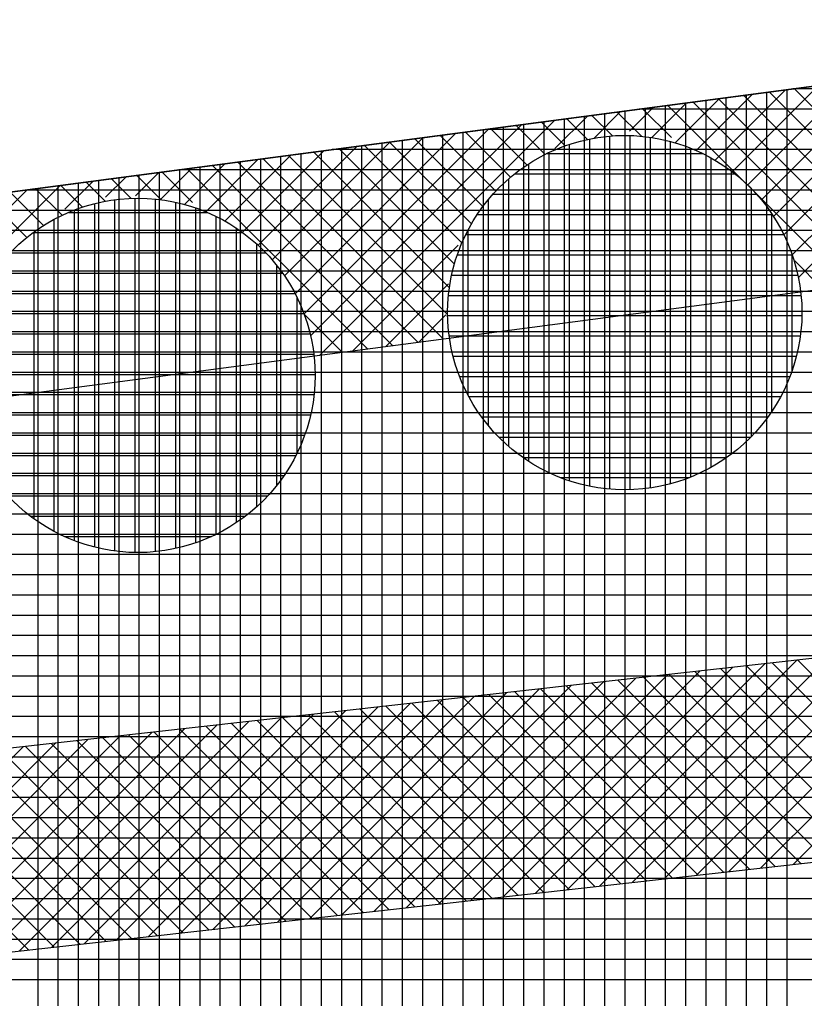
# Model space of a CAD drawing. Extents: x -565346 to -564154, y -1097386 to -1095620.
# Drawn here: x -565125.7 to -565117.95, y -1095853.72 to -1095844.06 of the extents above; entities that cross this region are included whole.
import ezdxf

# ---------------------------------------------------------------- set-up
doc = ezdxf.new("R2010")
doc.units = 0
for name, color, linetype in [('Vrstva 13', 7, 'Continuous'), ('Vrstva 41', 7, 'Continuous'), ('Vrstva 42', 7, 'Continuous'), ('Vrstva 43', 7, 'Continuous'), ('Vrstva 44', 7, 'Continuous')]:
    doc.layers.add(name, color=color, linetype=linetype)

msp = doc.modelspace()

# ---------------------------------------------------------------- linework, layer by layer
at = {"layer": 'Vrstva 13'}
msp.add_line((-565130.42, -1095846.37), (-565052.77, -1095836.13), dxfattribs=at)
at = {"layer": 'Vrstva 41'}
for p, q in [((-565116.5026, -1095844.5347), (-565118.1483, -1095846.1804)), ((-565116.1768, -1095844.4917), (-565118.0653, -1095846.3803)), ((-565115.8509, -1095844.4487), (-565118.0048, -1095846.6026)), ((-565117.1542, -1095844.6206), (-565118.37, -1095845.8364)), ((-565116.8284, -1095844.5776), (-565118.2505, -1095845.9997)), ((-565117.8058, -1095844.7065), (-565118.6582, -1095845.5589)), ((-565117.48, -1095844.6636), (-565118.506, -1095845.6896)), ((-565118.4574, -1095844.7924), (-565119.0138, -1095845.3488)), ((-565118.1316, -1095844.7495), (-565118.8271, -1095845.4449)), ((-565116.7653, -1095846.5833), (-565118.5447, -1095844.804)), ((-565116.5154, -1095846.5504), (-565118.2948, -1095844.771)), ((-565116.2655, -1095846.5174), (-565118.0449, -1095844.738)), ((-565119.4348, -1095844.9213), (-565119.6717, -1095845.1583)), ((-565119.109, -1095844.8784), (-565119.4514, -1095845.2207)), ((-565117.5151, -1095846.6821), (-565119.2943, -1095844.9028)), ((-565118.7832, -1095844.8354), (-565119.2206, -1095845.2728)), ((-565117.2651, -1095846.6492), (-565119.0445, -1095844.8699)), ((-565117.0152, -1095846.6162), (-565118.7946, -1095844.8369)), ((-565120.0865, -1095845.0073), (-565120.4096, -1095845.3304)), ((-565119.8415, -1095845.2042), (-565120.044, -1095845.0017)), ((-565119.7606, -1095844.9643), (-565120.0232, -1095845.2268)), ((-565119.5551, -1095845.2078), (-565119.7941, -1095844.9687)), ((-565119.26, -1095845.22), (-565119.5442, -1095844.9358)), ((-565120.7381, -1095845.0932), (-565122.8242, -1095847.1793)), ((-565120.4123, -1095845.0502), (-565122.7317, -1095847.3697)), ((-565120.5072, -1095845.387), (-565120.7937, -1095845.1005)), ((-565120.3092, -1095845.3022), (-565120.5438, -1095845.0676)), ((-565120.0892, -1095845.2394), (-565120.2939, -1095845.0346)), ((-565121.3897, -1095845.1791), (-565122.9759, -1095846.7654)), ((-565121.0639, -1095845.1362), (-565122.8892, -1095846.9615)), ((-565120.9933, -1095845.7495), (-565121.5433, -1095845.1994)), ((-565120.8479, -1095845.612), (-565121.2935, -1095845.1664)), ((-565120.6862, -1095845.4909), (-565121.0436, -1095845.1335)), ((-565122.3671, -1095845.308), (-565123.3431, -1095846.284)), ((-565122.0413, -1095845.2651), (-565123.2041, -1095846.4279)), ((-565121.7155, -1095845.2221), (-565123.0815, -1095846.5881)), ((-565121.3291, -1095846.2621), (-565122.293, -1095845.2983)), ((-565121.2348, -1095846.0737), (-565122.0431, -1095845.2653)), ((-565121.1224, -1095845.9032), (-565121.7932, -1095845.2324)), ((-565123.0187, -1095845.394), (-565123.6704, -1095846.0457)), ((-565122.6929, -1095845.351), (-565123.4983, -1095846.1564)), ((-565121.4699, -1095846.9699), (-565123.0427, -1095845.3971)), ((-565121.4527, -1095846.7043), (-565122.7928, -1095845.3642)), ((-565121.4032, -1095846.471), (-565122.5429, -1095845.3312)), ((-565123.6703, -1095845.4799), (-565124.0716, -1095845.8811)), ((-565123.3445, -1095845.4369), (-565123.8607, -1095845.9531)), ((-565122.0133, -1095847.275), (-565123.7923, -1095845.496)), ((-565121.7634, -1095847.2421), (-565123.5425, -1095845.463)), ((-565121.5135, -1095847.2091), (-565123.2926, -1095845.4301)), ((-565124.322, -1095845.5658), (-565124.5531, -1095845.7969)), ((-565124.3019, -1095845.8349), (-565124.542, -1095845.5948)), ((-565123.9962, -1095845.5229), (-565124.3075, -1095845.8342)), ((-565123.992, -1095845.862), (-565124.2921, -1095845.5619)), ((-565122.2632, -1095847.3079), (-565124.0422, -1095845.5289)), ((-565125.2994, -1095845.6947), (-565127.6185, -1095848.0138)), ((-565125.0775, -1095845.9079), (-565125.2917, -1095845.6937)), ((-565124.9736, -1095845.6518), (-565125.2509, -1095845.9291)), ((-565124.8526, -1095845.85), (-565125.0418, -1095845.6608)), ((-565124.6478, -1095845.6088), (-565124.8495, -1095845.8105)), ((-565124.5984, -1095845.8213), (-565124.7919, -1095845.6278)), ((-565125.6252, -1095845.7377), (-565127.6035, -1095847.716)), ((-565125.6272, -1095846.2067), (-565126.0413, -1095845.7926)), ((-565125.4621, -1095846.0889), (-565125.7915, -1095845.7596)), ((-565125.2796, -1095845.9887), (-565125.5416, -1095845.7267)), ((-565121.3646, -1095846.2854), (-565122.4059, -1095847.3268)), ((-565117.765, -1095846.715), (-565118.04, -1095846.44)), ((-565121.4632, -1095846.6668), (-565122.0801, -1095847.2838)), ((-565122.5131, -1095847.3409), (-565122.897, -1095846.957)), ((-565121.4867, -1095846.9733), (-565121.7544, -1095847.2409)), ((-565115.7899, -1095850.1333), (-565118.0558, -1095852.3992)), ((-565116.7453, -1095850.2401), (-565119.0112, -1095852.506)), ((-565116.4268, -1095850.2045), (-565118.6927, -1095852.4704)), ((-565116.1084, -1095850.1689), (-565118.3743, -1095852.4348)), ((-565117.3822, -1095850.3114), (-565119.6481, -1095852.5773)), ((-565117.0638, -1095850.2757), (-565119.3297, -1095852.5417)), ((-565118.3376, -1095850.4182), (-565120.6035, -1095852.6842)), ((-565118.0191, -1095850.3826), (-565120.2851, -1095852.6485)), ((-565117.7007, -1095850.347), (-565119.9666, -1095852.6129)), ((-565116.4535, -1095852.22), (-565118.2636, -1095850.4099)), ((-565116.1992, -1095852.1915), (-565118.0092, -1095850.3815)), ((-565119.293, -1095850.5251), (-565121.5589, -1095852.791)), ((-565118.9745, -1095850.4895), (-565121.2405, -1095852.7554)), ((-565118.6561, -1095850.4539), (-565120.922, -1095852.7198)), ((-565117.4711, -1095852.3338), (-565119.2811, -1095850.5238)), ((-565117.2167, -1095852.3053), (-565119.0267, -1095850.4953)), ((-565116.9623, -1095852.2769), (-565118.7723, -1095850.4669)), ((-565116.7079, -1095852.2484), (-565118.5179, -1095850.4384)), ((-565119.9299, -1095850.5963), (-565122.1959, -1095852.8623)), ((-565119.6115, -1095850.5607), (-565121.8774, -1095852.8266)), ((-565118.2343, -1095852.4191), (-565120.0443, -1095850.6091)), ((-565117.9799, -1095852.3907), (-565119.7899, -1095850.5807)), ((-565117.7255, -1095852.3622), (-565119.5355, -1095850.5522)), ((-565120.8853, -1095850.7032), (-565123.1512, -1095852.9691)), ((-565120.5669, -1095850.6676), (-565122.8328, -1095852.9335)), ((-565120.2484, -1095850.632), (-565122.5143, -1095852.8979)), ((-565119.2518, -1095852.533), (-565121.0618, -1095850.7229)), ((-565118.9974, -1095852.5045), (-565120.8074, -1095850.6945)), ((-565118.743, -1095852.4761), (-565120.5531, -1095850.666)), ((-565118.4887, -1095852.4476), (-565120.2987, -1095850.6376)), ((-565121.8407, -1095850.8101), (-565124.1066, -1095853.076)), ((-565121.5222, -1095850.7744), (-565123.7882, -1095853.0404)), ((-565121.2038, -1095850.7388), (-565123.4697, -1095853.0047)), ((-565120.015, -1095852.6183), (-565121.825, -1095850.8083)), ((-565119.7606, -1095852.5899), (-565121.5706, -1095850.7799)), ((-565119.5062, -1095852.5614), (-565121.3162, -1095850.7514)), ((-565122.7961, -1095850.9169), (-565125.062, -1095853.1829)), ((-565122.4776, -1095850.8813), (-565124.7436, -1095853.1472)), ((-565122.1592, -1095850.8457), (-565124.4251, -1095853.1116)), ((-565120.7781, -1095852.7037), (-565122.5882, -1095850.8937)), ((-565120.5238, -1095852.6752), (-565122.3338, -1095850.8652)), ((-565120.2694, -1095852.6468), (-565122.0794, -1095850.8368)), ((-565123.433, -1095850.9882), (-565125.699, -1095853.2541)), ((-565123.1146, -1095850.9525), (-565125.3805, -1095853.2185)), ((-565121.7957, -1095852.8175), (-565123.6057, -1095851.0075)), ((-565121.5413, -1095852.789), (-565123.3513, -1095850.979)), ((-565121.2869, -1095852.7606), (-565123.0969, -1095850.9506)), ((-565121.0325, -1095852.7321), (-565122.8426, -1095850.9221)), ((-565124.3884, -1095851.095), (-565126.6543, -1095853.361)), ((-565124.07, -1095851.0594), (-565126.3359, -1095853.3253)), ((-565123.7515, -1095851.0238), (-565126.0174, -1095853.2897)), ((-565122.5589, -1095852.9029), (-565124.3689, -1095851.0928)), ((-565122.3045, -1095852.8744), (-565124.1145, -1095851.0644)), ((-565122.0501, -1095852.846), (-565123.8601, -1095851.0359)), ((-565125.3438, -1095851.2019), (-565127.6097, -1095853.4678)), ((-565125.0254, -1095851.1663), (-565127.2913, -1095853.4322)), ((-565124.7069, -1095851.1307), (-565126.9728, -1095853.3966)), ((-565123.5764, -1095853.0167), (-565125.3864, -1095851.2067)), ((-565123.322, -1095852.9882), (-565125.132, -1095851.1782)), ((-565123.0676, -1095852.9598), (-565124.8777, -1095851.1498)), ((-565122.8133, -1095852.9313), (-565124.6233, -1095851.1213)), ((-565125.6623, -1095851.2375), (-565127.9282, -1095853.5034)), ((-565124.3396, -1095853.102), (-565126.1496, -1095851.292)), ((-565124.0852, -1095853.0736), (-565125.8952, -1095851.2636)), ((-565123.8308, -1095853.0451), (-565125.6408, -1095851.2351)), ((-565125.1028, -1095853.1874), (-565126.9128, -1095851.3774)), ((-565124.8484, -1095853.159), (-565126.6584, -1095851.3489)), ((-565124.594, -1095853.1305), (-565126.404, -1095851.3205)), ((-565125.6115, -1095853.2443), (-565127.4215, -1095851.4343)), ((-565125.3571, -1095853.2159), (-565127.1672, -1095851.4058))]:
    msp.add_line(p, q, dxfattribs=at)
at = {"layer": 'Vrstva 42'}
for points in [[(-565167.3333, -1095848.9019), (-565167.196, -1095850.897), (-565130.283, -1095848.365), (-565067.38, -1095840.074), (-565067.6412, -1095838.0911), (-565130.42, -1095846.37)], [(-565167.118, -1095855.8745), (-565166.8957, -1095857.8621), (-565066.4337, -1095846.6251), (-565066.656, -1095844.6375)]]:
    msp.add_lwpolyline(points, close=True, dxfattribs=at)
at = {"layer": 'Vrstva 43'}
for p, q in [((-565118.72, -1095844.8271), (-565118.72, -1095858.6389)), ((-565118.52, -1095844.8007), (-565118.52, -1095858.6165)), ((-565118.32, -1095844.7743), (-565118.32, -1095858.5942)), ((-565118.12, -1095844.748), (-565118.12, -1095858.5718)), ((-565052.8098, -1095844.74), (-565118.0597, -1095844.74)), ((-565119.32, -1095844.9062), (-565119.32, -1095858.706)), ((-565119.12, -1095844.8798), (-565119.12, -1095858.6837)), ((-565118.92, -1095844.8535), (-565118.92, -1095858.6613)), ((-565120.12, -1095845.0117), (-565120.12, -1095858.7955)), ((-565119.92, -1095844.9853), (-565119.92, -1095858.7731)), ((-565119.72, -1095844.9589), (-565119.72, -1095858.7508)), ((-565052.8107, -1095844.94), (-565119.5763, -1095844.94)), ((-565119.52, -1095844.9326), (-565119.52, -1095858.7284)), ((-565120.92, -1095845.1172), (-565120.92, -1095858.885)), ((-565120.72, -1095845.0908), (-565120.72, -1095858.8626)), ((-565120.52, -1095845.0644), (-565120.52, -1095858.8402)), ((-565120.32, -1095845.0381), (-565120.32, -1095858.8179)), ((-565121.52, -1095845.1963), (-565121.52, -1095858.9521)), ((-565121.32, -1095845.1699), (-565121.32, -1095858.9297)), ((-565121.12, -1095845.1436), (-565121.12, -1095858.9074)), ((-565052.8117, -1095845.14), (-565121.0929, -1095845.14)), ((-565122.32, -1095845.3018), (-565122.32, -1095859.0416)), ((-565122.12, -1095845.2754), (-565122.12, -1095859.0192)), ((-565121.92, -1095845.2491), (-565121.92, -1095858.9968)), ((-565121.72, -1095845.2227), (-565121.72, -1095858.9745)), ((-565123.12, -1095845.4073), (-565123.12, -1095859.1311)), ((-565122.92, -1095845.3809), (-565122.92, -1095859.1087)), ((-565122.72, -1095845.3546), (-565122.72, -1095859.0863)), ((-565052.8126, -1095845.34), (-565122.6095, -1095845.34)), ((-565122.52, -1095845.3282), (-565122.52, -1095859.064)), ((-565123.72, -1095845.4864), (-565123.72, -1095859.1982)), ((-565123.52, -1095845.4601), (-565123.52, -1095859.1758)), ((-565123.32, -1095845.4337), (-565123.32, -1095859.1534)), ((-565124.52, -1095845.5919), (-565124.52, -1095859.2877)), ((-565124.32, -1095845.5656), (-565124.32, -1095859.2653)), ((-565052.8135, -1095845.54), (-565124.1261, -1095845.54)), ((-565124.12, -1095845.5392), (-565124.12, -1095859.2429)), ((-565123.92, -1095845.5128), (-565123.92, -1095859.2205)), ((-565125.32, -1095845.6974), (-565125.32, -1095859.3771)), ((-565125.12, -1095845.6711), (-565125.12, -1095859.3548)), ((-565124.92, -1095845.6447), (-565124.92, -1095859.3324)), ((-565124.72, -1095845.6183), (-565124.72, -1095859.31)), ((-565052.8144, -1095845.74), (-565125.6427, -1095845.74)), ((-565125.52, -1095845.7238), (-565125.52, -1095859.3995)), ((-565052.8154, -1095845.94), (-565127.1593, -1095845.94)), ((-565052.8163, -1095846.14), (-565128.6759, -1095846.14)), ((-565052.8172, -1095846.34), (-565130.1925, -1095846.34)), ((-565052.8181, -1095846.54), (-565132.8985, -1095846.54)), ((-565052.8191, -1095846.74), (-565135.8144, -1095846.74)), ((-565052.82, -1095846.94), (-565138.7302, -1095846.94)), ((-565052.8209, -1095847.14), (-565141.6461, -1095847.14)), ((-565052.8218, -1095847.34), (-565144.562, -1095847.34)), ((-565052.8228, -1095847.54), (-565147.4778, -1095847.54)), ((-565052.8237, -1095847.74), (-565150.3937, -1095847.74)), ((-565052.8246, -1095847.94), (-565153.3096, -1095847.94)), ((-565052.8255, -1095848.14), (-565156.2255, -1095848.14)), ((-565052.8265, -1095848.34), (-565159.1413, -1095848.34)), ((-565052.8274, -1095848.54), (-565162.0572, -1095848.54)), ((-565052.8283, -1095848.74), (-565164.9731, -1095848.74)), ((-565052.8292, -1095848.94), (-565167.8889, -1095848.94)), ((-565052.8302, -1095849.14), (-565170.8048, -1095849.14)), ((-565052.8311, -1095849.34), (-565173.7207, -1095849.34)), ((-565052.832, -1095849.54), (-565176.6365, -1095849.54)), ((-565052.8329, -1095849.74), (-565179.5524, -1095849.74)), ((-565052.8338, -1095849.94), (-565182.4683, -1095849.94)), ((-565052.8348, -1095850.14), (-565185.3841, -1095850.14)), ((-565052.8357, -1095850.34), (-565188.3, -1095850.34)), ((-565052.8366, -1095850.54), (-565189.7691, -1095850.54)), ((-565052.8375, -1095850.74), (-565191.2381, -1095850.74)), ((-565052.8385, -1095850.94), (-565192.7072, -1095850.94)), ((-565052.8394, -1095851.14), (-565194.1762, -1095851.14)), ((-565053.4658, -1095851.34), (-565195.6453, -1095851.34)), ((-565055.2539, -1095851.54), (-565197.1144, -1095851.54)), ((-565057.0419, -1095851.74), (-565198.5834, -1095851.74)), ((-565058.83, -1095851.94), (-565200.0525, -1095851.94)), ((-565060.618, -1095852.14), (-565201.5215, -1095852.14)), ((-565062.4061, -1095852.34), (-565202.9906, -1095852.34)), ((-565064.1941, -1095852.54), (-565204.4597, -1095852.54)), ((-565065.9822, -1095852.74), (-565205.9287, -1095852.74)), ((-565067.7702, -1095852.94), (-565207.3978, -1095852.94)), ((-565069.5583, -1095853.14), (-565208.8668, -1095853.14)), ((-565071.3463, -1095853.34), (-565210.3359, -1095853.34)), ((-565073.1344, -1095853.54), (-565211.805, -1095853.54))]:
    msp.add_line(p, q, dxfattribs=at)
msp.add_lwpolyline([(-565311.82, -1095858.04), (-565322.62, -1095856.13), (-565322.28, -1095873.28), (-565318.28, -1095873.19), (-565230.93, -1095871.19), (-565052.84, -1095851.27), (-565052.77, -1095836.13), (-565130.42, -1095846.37), (-565188.3, -1095850.34), (-565231.27, -1095856.19)], close=True, dxfattribs=at)
at = {"layer": 'Vrstva 44'}
for p, q in [((-565119.87, -1095845.2068), (-565119.87, -1095848.6916)), ((-565119.67, -1095845.2017), (-565119.67, -1095848.6974)), ((-565120.27, -1095845.2908), (-565120.27, -1095848.6094)), ((-565120.07, -1095845.2369), (-565120.07, -1095848.6634)), ((-565119.47, -1095845.2198), (-565119.47, -1095848.6807)), ((-565119.27, -1095845.2609), (-565119.27, -1095848.641)), ((-565120.4918, -1095845.38), (-565118.9513, -1095845.38)), ((-565120.47, -1095845.3704), (-565120.47, -1095848.5291)), ((-565119.07, -1095845.3264), (-565119.07, -1095848.5731)), ((-565120.67, -1095845.4815), (-565120.67, -1095848.4197)), ((-565118.87, -1095845.4215), (-565118.87, -1095848.4775)), ((-565120.8071, -1095845.58), (-565118.6326, -1095845.58)), ((-565118.67, -1095845.5524), (-565118.67, -1095848.3498)), ((-565120.87, -1095845.6333), (-565120.87, -1095848.2664)), ((-565121.0205, -1095845.78), (-565118.4212, -1095845.78)), ((-565118.47, -1095845.7269), (-565118.47, -1095848.1721)), ((-565124.96, -1095845.8752), (-565124.96, -1095849.2653)), ((-565124.76, -1095845.8372), (-565124.76, -1095849.3042)), ((-565124.56, -1095845.822), (-565124.56, -1095849.3189)), ((-565124.36, -1095845.8292), (-565124.36, -1095849.31)), ((-565124.16, -1095845.8602), (-565124.16, -1095849.2784)), ((-565121.07, -1095845.8394), (-565121.07, -1095848.0614)), ((-565125.2113, -1095845.96), (-565123.8453, -1095845.96)), ((-565125.16, -1095845.9373), (-565125.16, -1095849.2016)), ((-565123.96, -1095845.9173), (-565123.96, -1095849.2231)), ((-565121.1742, -1095845.98), (-565118.2645, -1095845.98)), ((-565118.27, -1095845.9711), (-565118.27, -1095847.9262)), ((-565125.36, -1095846.0313), (-565125.36, -1095849.1094)), ((-565123.76, -1095846.0006), (-565123.76, -1095849.141)), ((-565125.5641, -1095846.16), (-565123.4968, -1095846.16)), ((-565125.56, -1095846.1572), (-565125.56, -1095848.9824)), ((-565123.56, -1095846.1135), (-565123.56, -1095849.0242)), ((-565121.2901, -1095846.18), (-565118.1507, -1095846.18)), ((-565121.27, -1095846.1419), (-565121.27, -1095847.7583)), ((-565123.36, -1095846.2713), (-565123.36, -1095848.8709)), ((-565125.7916, -1095846.36), (-565123.268, -1095846.36)), ((-565118.07, -1095846.3714), (-565118.07, -1095847.5294)), ((-565121.3738, -1095846.38), (-565118.0667, -1095846.38)), ((-565125.958, -1095846.56), (-565123.1022, -1095846.56)), ((-565123.16, -1095846.4837), (-565123.16, -1095848.6562)), ((-565121.4286, -1095846.58), (-565118.01, -1095846.58)), ((-565126.079, -1095846.76), (-565122.9804, -1095846.76)), ((-565122.96, -1095846.8015), (-565122.96, -1095848.342)), ((-565121.4597, -1095846.78), (-565117.9798, -1095846.78)), ((-565126.1691, -1095846.96), (-565122.8919, -1095846.96)), ((-565121.4683, -1095846.98), (-565117.9722, -1095846.98)), ((-565126.2306, -1095847.16), (-565122.83, -1095847.16)), ((-565121.4544, -1095847.18), (-565117.987, -1095847.18)), ((-565126.2656, -1095847.36), (-565122.7928, -1095847.36)), ((-565121.4152, -1095847.38), (-565118.0245, -1095847.38)), ((-565126.278, -1095847.56), (-565122.7814, -1095847.56)), ((-565121.3506, -1095847.58), (-565118.0883, -1095847.58)), ((-565126.268, -1095847.76), (-565122.7923, -1095847.76)), ((-565121.2589, -1095847.78), (-565118.1816, -1095847.78)), ((-565126.2354, -1095847.96), (-565122.8259, -1095847.96)), ((-565121.1335, -1095847.98), (-565118.3064, -1095847.98)), ((-565126.1763, -1095848.16), (-565122.8834, -1095848.16)), ((-565120.9626, -1095848.18), (-565118.4779, -1095848.18)), ((-565126.0893, -1095848.36), (-565122.9698, -1095848.36)), ((-565120.7254, -1095848.38), (-565118.7141, -1095848.38)), ((-565125.9719, -1095848.56), (-565123.0893, -1095848.56)), ((-565120.3546, -1095848.58), (-565119.0863, -1095848.58)), ((-565125.8105, -1095848.76), (-565123.2479, -1095848.76)), ((-565125.5913, -1095848.96), (-565123.4682, -1095848.96)), ((-565125.2562, -1095849.16), (-565123.8022, -1095849.16))]:
    msp.add_line(p, q, dxfattribs=at)
for centre in [(-565119.72, -1095846.95), (-565124.53, -1095847.57)]:
    msp.add_circle(centre, 1.75, dxfattribs=at)

doc.saveas('drawing.dxf')
